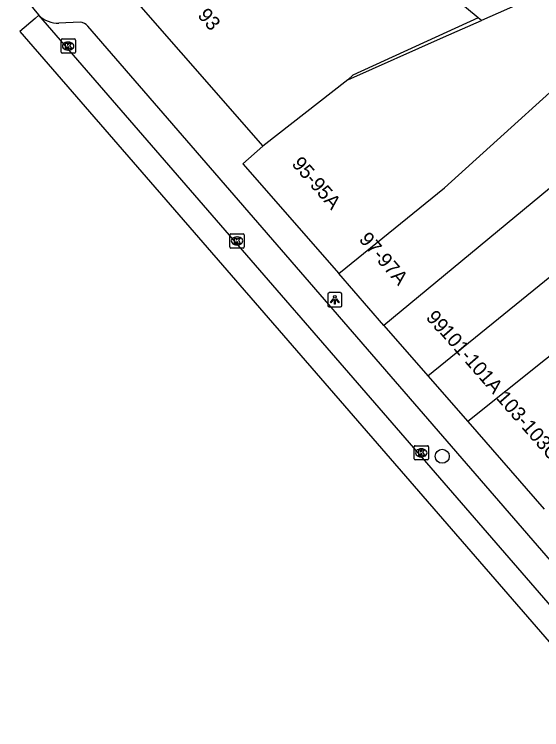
# Model space of a CAD drawing. Extents: x 162074 to 163034, y 381824 to 382557.
# Drawn here: x 162277.2 to 162314.2, y 381993 to 382043.1 of the extents above; entities that cross this region are included whole.
import ezdxf

# ---------------------------------------------------------------- set-up
doc = ezdxf.new("R2010")
doc.units = 0
for name, color, linetype in [('IMGEO_Boom', 7, 'Continuous'), ('IMGEO_Kolk', 7, 'Continuous'), ('IMGEO_Lichtpunt', 7, 'Continuous'), ('IMGEO_Pand', 7, 'Continuous'), ('IMGEO_Pand_nummerreeks', 7, 'Continuous'), ('IMGEO_Rijbaan_lokaal_gesloten', 7, 'Continuous'), ('IMGEO_Rijbaan_lokaal_open', 7, 'Continuous'), ('IMGEO_Voetpad_open', 7, 'Continuous')]:
    doc.layers.add(name, color=color, linetype=linetype)

msp = doc.modelspace()

# ---------------------------------------------------------------- linework, layer by layer
at = {"layer": 'IMGEO_Boom'}
msp.add_circle((162307.204, 382012.124), 0.489, dxfattribs=at)
at = {"layer": 'IMGEO_Kolk'}
for p, q in [((162280.512, 382040.409), (162280.512, 382041.261)), ((162280.587, 382041.335), (162281.439, 382041.335)), ((162281, 382041.115), (162281.025, 382041.115)), ((162281.513, 382041.261), (162281.513, 382040.409)), ((162281.439, 382040.335), (162280.587, 382040.335)), ((162281.023, 382040.555), (162280.998, 382040.555)), ((162292.335, 382026.775), (162292.335, 382027.627)), ((162292.41, 382027.701), (162293.262, 382027.701)), ((162293.336, 382027.627), (162293.336, 382026.775)), ((162292.823, 382027.481), (162292.848, 382027.481)), ((162293.262, 382026.701), (162292.41, 382026.701)), ((162292.846, 382026.921), (162292.821, 382026.921)), ((162305.236, 382011.941), (162305.236, 382012.793)), ((162305.311, 382012.867), (162306.163, 382012.867)), ((162305.724, 382012.647), (162305.749, 382012.647)), ((162306.237, 382012.793), (162306.237, 382011.941)), ((162305.747, 382012.087), (162305.722, 382012.087)), ((162306.163, 382011.867), (162305.311, 382011.867))]:
    msp.add_line(p, q, dxfattribs=at)
for points in [[(162280.512, 382040.409), (162280.512, 382041.261)], [(162280.587, 382041.335), (162281.439, 382041.335)], [(162281.513, 382041.261), (162281.513, 382040.409)], [(162280.833, 382041.035), (162280.956, 382041.035), (162280.956, 382040.884), (162281.086, 382041.035), (162281.25, 382041.035), (162281.104, 382040.884), (162281.257, 382040.635), (162281.105, 382040.635), (162281.02, 382040.799), (162280.956, 382040.732), (162280.956, 382040.635), (162280.833, 382040.635), (162280.833, 382041.035)], [(162281.439, 382040.335), (162280.587, 382040.335)], [(162292.335, 382026.775), (162292.335, 382027.627)], [(162292.41, 382027.701), (162293.262, 382027.701)], [(162293.336, 382027.627), (162293.336, 382026.775)], [(162292.656, 382027.401), (162292.779, 382027.401), (162292.779, 382027.25), (162292.909, 382027.401), (162293.073, 382027.401), (162292.927, 382027.25), (162293.08, 382027.001), (162292.928, 382027.001), (162292.843, 382027.165), (162292.779, 382027.098), (162292.779, 382027.001), (162292.656, 382027.001), (162292.656, 382027.401)], [(162293.262, 382026.701), (162292.41, 382026.701)], [(162305.236, 382011.941), (162305.236, 382012.793)], [(162305.311, 382012.867), (162306.163, 382012.867)], [(162306.237, 382012.793), (162306.237, 382011.941)], [(162305.557, 382012.567), (162305.68, 382012.567), (162305.68, 382012.416), (162305.81, 382012.567), (162305.974, 382012.567), (162305.828, 382012.416), (162305.981, 382012.167), (162305.829, 382012.167), (162305.744, 382012.331), (162305.68, 382012.264), (162305.68, 382012.167), (162305.557, 382012.167), (162305.557, 382012.567)], [(162306.163, 382011.867), (162305.311, 382011.867)]]:
    msp.add_lwpolyline(points, dxfattribs=at)
for centre, start, end in [((162280.589, 382041.259), 91.552, 178.448), ((162280.589, 382041.259), 91.552, 178.448), ((162281.437, 382041.259), 1.552, 88.448), ((162281.437, 382041.259), 1.552, 88.448), ((162280.589, 382040.411), 181.552, 268.448), ((162280.589, 382040.411), 181.552, 268.448), ((162281.437, 382040.411), 271.552, 358.448), ((162281.437, 382040.411), 271.552, 358.448), ((162292.412, 382027.625), 91.552, 178.448), ((162292.412, 382027.625), 91.552, 178.448), ((162293.26, 382027.625), 1.552, 88.448), ((162293.26, 382027.625), 1.552, 88.448), ((162292.412, 382026.777), 181.552, 268.448), ((162292.412, 382026.777), 181.552, 268.448), ((162293.26, 382026.777), 271.552, 358.448), ((162293.26, 382026.777), 271.552, 358.448), ((162305.313, 382012.791), 91.552, 178.448), ((162305.313, 382012.791), 91.552, 178.448), ((162306.161, 382012.791), 1.552, 88.448), ((162306.161, 382012.791), 1.552, 88.448), ((162305.313, 382011.943), 181.552, 268.448), ((162305.313, 382011.943), 181.552, 268.448), ((162306.161, 382011.943), 271.552, 358.448), ((162306.161, 382011.943), 271.552, 358.448)]:
    msp.add_arc(centre, 0.0765, start, end, dxfattribs=at)
for centre, major_axis, ratio, start_param, end_param in [((162280.999, 382040.835), (-0.387, 0.002), 0.722429, 4.712389, 7.853982), ((162281.024, 382040.835), (-0.39, 0.002), 0.717154, 1.570796, 4.712389), ((162292.822, 382027.201), (-0.387, 0.002), 0.722429, 4.712389, 7.853982), ((162292.847, 382027.201), (-0.39, 0.002), 0.717154, 1.570796, 4.712389), ((162305.723, 382012.367), (-0.387, 0.002), 0.722429, 4.712389, 7.853982), ((162305.748, 382012.367), (-0.39, 0.002), 0.717154, 1.570796, 4.712389)]:
    msp.add_ellipse(centre, major_axis=major_axis, ratio=ratio, start_param=start_param, end_param=end_param, dxfattribs=at)
at = {"layer": 'IMGEO_Lichtpunt'}
for p, q in [((162299.186, 382023.483), (162299.186, 382022.676)), ((162299.186, 382023.483), (162299.186, 382022.676)), ((162300.088, 382023.578), (162299.28, 382023.578)), ((162300.088, 382023.578), (162299.28, 382023.578)), ((162300.182, 382022.676), (162300.182, 382023.483)), ((162300.182, 382022.676), (162300.182, 382023.483)), ((162299.28, 382022.582), (162300.088, 382022.582)), ((162299.28, 382022.582), (162300.088, 382022.582))]:
    msp.add_line(p, q, dxfattribs=at)
for points in [[(162299.56, 382023.147), (162299.599, 382023.119), (162299.411, 382022.857), (162299.373, 382022.884), (162299.56, 382023.147)], [(162299.662, 382023.099), (162299.709, 382023.099), (162299.709, 382022.777), (162299.662, 382022.777), (162299.662, 382023.099)], [(162299.772, 382023.119), (162299.81, 382023.146), (162299.997, 382022.884), (162299.958, 382022.856), (162299.772, 382023.119)]]:
    msp.add_lwpolyline(points, dxfattribs=at)
msp.add_circle((162299.685, 382023.281), 0.0994, dxfattribs=at)
for centre, start, end in [((162299.28, 382023.483), 90, 180), ((162299.28, 382023.483), 90, 180), ((162300.088, 382023.483), 0, 90), ((162300.088, 382023.483), 0, 90), ((162299.28, 382022.676), 180, 270), ((162299.28, 382022.676), 180, 270), ((162300.088, 382022.676), 270, 0), ((162300.088, 382022.676), 270, 360)]:
    msp.add_arc(centre, 0.0946, start, end, dxfattribs=at)
at = {"layer": 'IMGEO_Pand'}
for points in [[(162309.723, 382042.825), (162305.101, 382046.658), (162320.873, 382065.674), (162324.065, 382069.522)], [(162283.157, 382046.98), (162294.651, 382033.839)], [(162318.916, 382041.378), (162315.622, 382045.145), (162309.954, 382042.634)], [(162309.723, 382042.825), (162300.941, 382038.798), (162300.595, 382038.487)], [(162300.595, 382038.487), (162307.296, 382041.456), (162309.954, 382042.634)], [(162299.955, 382024.909), (162307.355, 382030.915), (162318.916, 382041.378)], [(162322.494, 382039.162), (162316.075, 382034.43), (162317.133, 382032.883), (162303.115, 382021.291)], [(162300.595, 382038.487), (162294.651, 382033.839)], [(162294.651, 382033.839), (162293.236, 382032.602), (162299.955, 382024.909)], [(162306.199, 382017.761), (162325.489, 382033.411)], [(162330.642, 382031.83), (162309.002, 382014.551)], [(162303.115, 382021.291), (162299.955, 382024.909)], [(162303.115, 382021.291), (162306.199, 382017.761)], [(162306.199, 382017.761), (162309.002, 382014.551)], [(162309.002, 382014.551), (162314.351, 382008.426)]]:
    msp.add_lwpolyline(points, dxfattribs=at)
at = {"layer": 'IMGEO_Rijbaan_lokaal_gesloten'}
for points in [[(162278.959, 382042.995), (162278.707, 382042.779), (162277.631, 382041.861), (162320.032, 381992.987)], [(162314.924, 382001.511), (162278.959, 382042.995)]]:
    msp.add_lwpolyline(points, dxfattribs=at)
at = {"layer": 'IMGEO_Rijbaan_lokaal_open'}
msp.add_lwpolyline([(162309.954, 382042.634), (162309.723, 382042.825)], dxfattribs=at)
msp.add_arc((162283.576, 382047.335), 6.336, 142.2932, 223.2264, dxfattribs=at)
at = {"layer": 'IMGEO_Voetpad_open'}
for points in [[(162281.844, 382042.52), (162280.366, 382042.443)], [(162315.828, 382003.61), (162282.397, 382042.237)]]:
    msp.add_lwpolyline(points, dxfattribs=at)
for centre, radius, start, end in [((162280.294, 382044.33), 1.888, 224.983, 272.1745), ((162281.739, 382041.632), 0.894, 42.5718, 83.2257)]:
    msp.add_arc(centre, radius, start, end, dxfattribs=at)

# ---------------------------------------------------------------- texts
at = {"layer": 'IMGEO_Pand_nummerreeks'}
for s, rotation, p in [('93', 311.1751, (162290.027, 382042.954)), ('95-95A', 311.1267, (162296.615, 382032.563)), ('97-97A', 310.7199, (162301.323, 382027.282)), ('99', 311.1267, (162306.011, 382021.805)), ('101-101A', 311.0694, (162306.972, 382020.787)), ('103-103C', 311.1668, (162310.945, 382016.171))]:
    msp.add_text(s, height=1, rotation=rotation, dxfattribs=at).set_placement(p)

doc.saveas('drawing.dxf')
